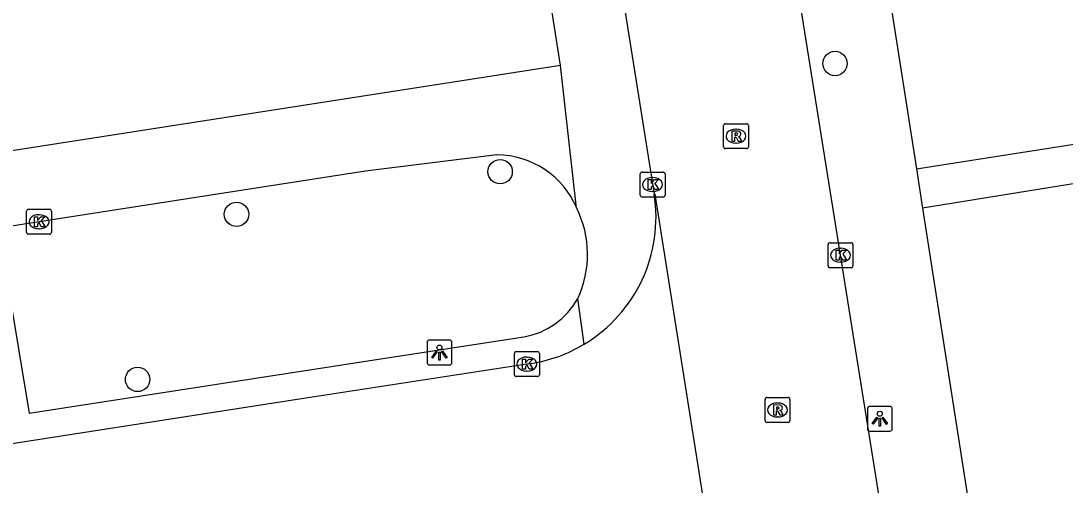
# Model space of a CAD drawing. Extents: x 160077 to 160945, y 386481 to 387498.
# Drawn here: x 160404.32 to 160446.25, y 387410.32 to 387428.94 of the extents above; entities that cross this region are included whole.
import ezdxf

# ---------------------------------------------------------------- set-up
doc = ezdxf.new("R2010")
doc.units = 0
for name, color, linetype in [('IMGEO_Boom', 7, 'Continuous'), ('IMGEO_Kolk', 7, 'Continuous'), ('IMGEO_Lichtpunt', 7, 'Continuous'), ('IMGEO_Rijbaan_lokaal_open', 7, 'Continuous'), ('IMGEO_Rioolput', 7, 'Continuous'), ('IMGEO_Voetpad_open', 7, 'Continuous')]:
    doc.layers.add(name, color=color, linetype=linetype)

msp = doc.modelspace()

# ---------------------------------------------------------------- linework, layer by layer
at = {"layer": 'IMGEO_Boom'}
for centre in [(160437.013, 387427.233), (160423.566, 387422.891), (160412.979, 387421.182), (160409.007, 387414.559)]:
    msp.add_circle(centre, 0.489, dxfattribs=at)
at = {"layer": 'IMGEO_Kolk'}
for p, q in [((160429.188, 387421.949), (160429.188, 387422.801)), ((160429.263, 387422.875), (160430.115, 387422.875)), ((160430.189, 387422.801), (160430.189, 387421.949)), ((160429.676, 387422.655), (160429.701, 387422.655)), ((160429.699, 387422.095), (160429.674, 387422.095)), ((160430.115, 387421.875), (160429.263, 387421.875)), ((160404.548, 387420.459), (160404.548, 387421.311)), ((160404.623, 387421.385), (160405.475, 387421.385)), ((160405.036, 387421.165), (160405.061, 387421.165)), ((160405.549, 387421.311), (160405.549, 387420.459)), ((160405.475, 387420.385), (160404.623, 387420.385)), ((160405.059, 387420.605), (160405.034, 387420.605)), ((160436.731, 387419.116), (160436.731, 387419.968)), ((160436.806, 387420.042), (160437.658, 387420.042)), ((160437.219, 387419.822), (160437.244, 387419.822)), ((160437.732, 387419.968), (160437.732, 387419.116)), ((160437.658, 387419.042), (160436.806, 387419.042)), ((160437.242, 387419.262), (160437.217, 387419.262)), ((160424.139, 387414.749), (160424.139, 387415.601)), ((160424.214, 387415.675), (160425.066, 387415.675)), ((160425.14, 387415.601), (160425.14, 387414.749)), ((160424.627, 387415.455), (160424.652, 387415.455)), ((160424.65, 387414.895), (160424.625, 387414.895)), ((160425.066, 387414.675), (160424.214, 387414.675))]:
    msp.add_line(p, q, dxfattribs=at)
for points in [[(160429.188, 387421.949), (160429.188, 387422.801)], [(160429.263, 387422.875), (160430.115, 387422.875)], [(160430.189, 387422.801), (160430.189, 387421.949)], [(160429.509, 387422.575), (160429.632, 387422.575), (160429.632, 387422.424), (160429.762, 387422.575), (160429.926, 387422.575), (160429.78, 387422.424), (160429.933, 387422.175), (160429.781, 387422.175), (160429.696, 387422.339), (160429.632, 387422.272), (160429.632, 387422.175), (160429.509, 387422.175), (160429.509, 387422.575)], [(160430.115, 387421.875), (160429.263, 387421.875)], [(160404.548, 387420.459), (160404.548, 387421.311)], [(160404.623, 387421.385), (160405.475, 387421.385)], [(160404.869, 387421.085), (160404.992, 387421.085), (160404.992, 387420.934), (160405.122, 387421.085), (160405.286, 387421.085), (160405.14, 387420.934), (160405.293, 387420.685), (160405.141, 387420.685), (160405.056, 387420.849), (160404.992, 387420.782), (160404.992, 387420.685), (160404.869, 387420.685), (160404.869, 387421.085)], [(160405.549, 387421.311), (160405.549, 387420.459)], [(160405.475, 387420.385), (160404.623, 387420.385)], [(160436.731, 387419.116), (160436.731, 387419.968)], [(160436.806, 387420.042), (160437.658, 387420.042)], [(160437.732, 387419.968), (160437.732, 387419.116)], [(160437.052, 387419.742), (160437.175, 387419.742), (160437.175, 387419.591), (160437.305, 387419.742), (160437.469, 387419.742), (160437.323, 387419.591), (160437.476, 387419.342), (160437.324, 387419.342), (160437.239, 387419.506), (160437.175, 387419.439), (160437.175, 387419.342), (160437.052, 387419.342), (160437.052, 387419.742)], [(160437.658, 387419.042), (160436.806, 387419.042)], [(160424.139, 387414.749), (160424.139, 387415.601)], [(160424.214, 387415.675), (160425.066, 387415.675)], [(160425.14, 387415.601), (160425.14, 387414.749)], [(160424.46, 387415.375), (160424.583, 387415.375), (160424.583, 387415.224), (160424.713, 387415.375), (160424.877, 387415.375), (160424.731, 387415.224), (160424.884, 387414.975), (160424.732, 387414.975), (160424.647, 387415.139), (160424.583, 387415.072), (160424.583, 387414.975), (160424.46, 387414.975), (160424.46, 387415.375)], [(160425.066, 387414.675), (160424.214, 387414.675)]]:
    msp.add_lwpolyline(points, dxfattribs=at)
for centre, start, end in [((160429.265, 387422.799), 91.552, 178.448), ((160429.265, 387422.799), 91.552, 178.448), ((160430.113, 387422.799), 1.552, 88.448), ((160430.113, 387422.799), 1.552, 88.448), ((160429.265, 387421.951), 181.552, 268.448), ((160429.265, 387421.951), 181.552, 268.448), ((160430.113, 387421.951), 271.552, 358.448), ((160430.113, 387421.951), 271.552, 358.448), ((160404.625, 387421.309), 91.552, 178.448), ((160404.625, 387421.309), 91.552, 178.448), ((160405.473, 387421.309), 1.552, 88.448), ((160405.473, 387421.309), 1.552, 88.448), ((160404.625, 387420.461), 181.552, 268.448), ((160404.625, 387420.461), 181.552, 268.448), ((160405.473, 387420.461), 271.552, 358.448), ((160405.473, 387420.461), 271.552, 358.448), ((160436.808, 387419.966), 91.552, 178.448), ((160436.808, 387419.966), 91.552, 178.448), ((160437.656, 387419.966), 1.552, 88.448), ((160437.656, 387419.966), 1.552, 88.448), ((160436.808, 387419.118), 181.552, 268.448), ((160436.808, 387419.118), 181.552, 268.448), ((160437.656, 387419.118), 271.552, 358.448), ((160437.656, 387419.118), 271.552, 358.448), ((160424.216, 387415.599), 91.552, 178.448), ((160424.216, 387415.599), 91.552, 178.448), ((160425.064, 387415.599), 1.552, 88.448), ((160425.064, 387415.599), 1.552, 88.448), ((160424.216, 387414.751), 181.552, 268.448), ((160424.216, 387414.751), 181.552, 268.448), ((160425.064, 387414.751), 271.552, 358.448), ((160425.064, 387414.751), 271.552, 358.448)]:
    msp.add_arc(centre, 0.0765, start, end, dxfattribs=at)
for centre, major_axis, ratio, start_param, end_param in [((160429.675, 387422.375), (-0.387, 0.002), 0.722429, 4.712389, 7.853982), ((160429.7, 387422.375), (-0.39, 0.002), 0.717154, 1.570796, 4.712389), ((160405.035, 387420.885), (-0.387, 0.002), 0.722429, 4.712389, 7.853982), ((160405.06, 387420.885), (-0.39, 0.002), 0.717154, 1.570796, 4.712389), ((160437.218, 387419.542), (-0.387, 0.002), 0.722429, 4.712389, 7.853982), ((160437.243, 387419.542), (-0.39, 0.002), 0.717154, 1.570796, 4.712389), ((160424.626, 387415.175), (-0.387, 0.002), 0.722429, 4.712389, 7.853982), ((160424.651, 387415.175), (-0.39, 0.002), 0.717154, 1.570796, 4.712389)]:
    msp.add_ellipse(centre, major_axis=major_axis, ratio=ratio, start_param=start_param, end_param=end_param, dxfattribs=at)
at = {"layer": 'IMGEO_Lichtpunt'}
for p, q in [((160420.63, 387416.041), (160420.63, 387415.234)), ((160420.63, 387416.041), (160420.63, 387415.234)), ((160421.532, 387416.136), (160420.724, 387416.136)), ((160421.532, 387416.136), (160420.724, 387416.136)), ((160421.626, 387415.234), (160421.626, 387416.041)), ((160421.626, 387415.234), (160421.626, 387416.041)), ((160420.724, 387415.14), (160421.532, 387415.14)), ((160420.724, 387415.14), (160421.532, 387415.14)), ((160438.314, 387413.384), (160438.314, 387412.577)), ((160438.314, 387413.384), (160438.314, 387412.577)), ((160439.216, 387413.479), (160438.408, 387413.479)), ((160439.216, 387413.479), (160438.408, 387413.479)), ((160439.31, 387412.577), (160439.31, 387413.384)), ((160439.31, 387412.577), (160439.31, 387413.384)), ((160438.408, 387412.483), (160439.216, 387412.483)), ((160438.408, 387412.483), (160439.216, 387412.483))]:
    msp.add_line(p, q, dxfattribs=at)
for points in [[(160421.004, 387415.705), (160421.043, 387415.677), (160420.855, 387415.415), (160420.817, 387415.442), (160421.004, 387415.705)], [(160421.106, 387415.657), (160421.153, 387415.657), (160421.153, 387415.335), (160421.106, 387415.335), (160421.106, 387415.657)], [(160421.216, 387415.677), (160421.254, 387415.704), (160421.441, 387415.442), (160421.402, 387415.414), (160421.216, 387415.677)], [(160438.688, 387413.048), (160438.727, 387413.02), (160438.539, 387412.758), (160438.501, 387412.785), (160438.688, 387413.048)], [(160438.79, 387413), (160438.837, 387413), (160438.837, 387412.678), (160438.79, 387412.678), (160438.79, 387413)], [(160438.9, 387413.02), (160438.938, 387413.047), (160439.125, 387412.785), (160439.086, 387412.757), (160438.9, 387413.02)]]:
    msp.add_lwpolyline(points, dxfattribs=at)
for centre in [(160421.129, 387415.839), (160438.813, 387413.182)]:
    msp.add_circle(centre, 0.0994, dxfattribs=at)
for centre, start, end in [((160420.724, 387416.041), 90, 180), ((160420.724, 387416.041), 90, 180), ((160421.532, 387416.041), 0, 90), ((160421.532, 387416.041), 0, 90), ((160420.724, 387415.234), 180, 270), ((160420.724, 387415.234), 180, 270), ((160421.532, 387415.234), 270, 0), ((160421.532, 387415.234), 270, 360), ((160438.408, 387413.384), 90, 180), ((160438.408, 387413.384), 90, 180), ((160439.216, 387413.384), 0, 90), ((160439.216, 387413.384), 0, 90), ((160438.408, 387412.577), 180, 270), ((160438.408, 387412.577), 180, 270), ((160439.216, 387412.577), 270, 0), ((160439.216, 387412.577), 270, 360)]:
    msp.add_arc(centre, 0.0946, start, end, dxfattribs=at)
at = {"layer": 'IMGEO_Rijbaan_lokaal_open'}
for points in [[(160425.014, 387451.706), (160429.751, 387421.993)], [(160450.725, 387333.607), (160445.185, 387369.339), (160439.731, 387403.919), (160433.965, 387439.947)], [(160432.676, 387403.453), (160432.722, 387403.493), (160429.785, 387421.987), (160429.751, 387421.993)], [(160424.814, 387415.201), (160415.588, 387413.774), (160377.259, 387407.826), (160350.809, 387403.731)]]:
    msp.add_lwpolyline(points, dxfattribs=at)
for centre, radius, start, end in [((160423.893, 387421.062), 5.931, 300.9546, 9.0335), ((160423.901, 387421.033), 5.903, 278.9024, 301.0379)]:
    msp.add_arc(centre, radius, start, end, dxfattribs=at)
at = {"layer": 'IMGEO_Rioolput'}
for p, q in [((160432.61, 387424.817), (160433.462, 387424.817)), ((160432.535, 387423.891), (160432.535, 387424.743)), ((160433.023, 387424.597), (160433.048, 387424.597)), ((160433.536, 387424.743), (160433.536, 387423.891)), ((160433.046, 387424.037), (160433.021, 387424.037)), ((160433.462, 387423.817), (160432.61, 387423.817)), ((160434.202, 387412.907), (160434.202, 387413.759)), ((160434.277, 387413.833), (160435.129, 387413.833)), ((160434.69, 387413.613), (160434.715, 387413.613)), ((160435.203, 387413.759), (160435.203, 387412.907)), ((160435.129, 387412.833), (160434.277, 387412.833)), ((160434.713, 387413.053), (160434.688, 387413.053))]:
    msp.add_line(p, q, dxfattribs=at)
for points in [[(160432.61, 387424.817), (160433.462, 387424.817)], [(160432.535, 387423.891), (160432.535, 387424.743)], [(160433.124, 387424.515), (160432.872, 387424.517), (160432.872, 387424.117)], [(160433.05, 387424.436), (160432.996, 387424.436), (160432.996, 387424.355)], [(160433.536, 387424.743), (160433.536, 387423.891)], [(160432.872, 387424.117), (160432.996, 387424.117), (160432.996, 387424.279), (160433.007, 387424.279)], [(160432.996, 387424.355), (160433.048, 387424.355)], [(160433.054, 387424.25), (160433.125, 387424.117), (160433.265, 387424.117), (160433.2, 387424.243)], [(160433.462, 387423.817), (160432.61, 387423.817)], [(160434.202, 387412.907), (160434.202, 387413.759)], [(160434.277, 387413.833), (160435.129, 387413.833)], [(160434.791, 387413.531), (160434.539, 387413.533), (160434.539, 387413.133)], [(160435.203, 387413.759), (160435.203, 387412.907)], [(160434.539, 387413.133), (160434.663, 387413.133), (160434.663, 387413.295), (160434.674, 387413.295)], [(160434.717, 387413.452), (160434.663, 387413.452), (160434.663, 387413.371)], [(160434.663, 387413.371), (160434.715, 387413.371)], [(160434.721, 387413.266), (160434.792, 387413.133), (160434.932, 387413.133), (160434.867, 387413.259)], [(160435.129, 387412.833), (160434.277, 387412.833)]]:
    msp.add_lwpolyline(points, dxfattribs=at)
for centre, radius, start, end in [((160432.612, 387424.741), 0.0765, 91.552, 178.448), ((160432.612, 387424.741), 0.0765, 91.552, 178.448), ((160433.46, 387424.741), 0.0765, 1.552, 88.448), ((160433.46, 387424.741), 0.0765, 1.552, 88.448), ((160433.056, 387424.34), 0.0964, 77.0061, 93.1865), ((160433.07, 387424.397), 0.0378, 276.6634, 79.6772), ((160433.123, 387424.405), 0.109, 350.3612, 89.416), ((160433.006, 387424.226), 0.0533, 26.0293, 88.6989), ((160433.032, 387424.544), 0.19, 274.7715, 282.9687), ((160433.121, 387424.405), 0.112, 277.5842, 350.9817), ((160433.105, 387424.19), 0.108, 29.5134, 73.7905), ((160432.612, 387423.893), 0.0765, 181.552, 268.448), ((160432.612, 387423.893), 0.0765, 181.552, 268.448), ((160433.46, 387423.893), 0.0765, 271.552, 358.448), ((160433.46, 387423.893), 0.0765, 271.552, 358.448), ((160434.279, 387413.757), 0.0765, 91.552, 178.448), ((160434.279, 387413.757), 0.0765, 91.552, 178.448), ((160434.79, 387413.421), 0.109, 350.3612, 89.416), ((160435.127, 387413.757), 0.0765, 1.552, 88.448), ((160435.127, 387413.757), 0.0765, 1.552, 88.448), ((160434.673, 387413.242), 0.0533, 26.0293, 88.6989), ((160434.699, 387413.56), 0.19, 274.7715, 282.9687), ((160434.723, 387413.356), 0.0964, 77.0061, 93.1865), ((160434.737, 387413.413), 0.0378, 276.6634, 79.6772), ((160434.788, 387413.421), 0.112, 277.5842, 350.9817), ((160434.772, 387413.206), 0.108, 29.5134, 73.7905), ((160434.279, 387412.909), 0.0765, 181.552, 268.448), ((160434.279, 387412.909), 0.0765, 181.552, 268.448), ((160435.127, 387412.909), 0.0765, 271.552, 358.448), ((160435.127, 387412.909), 0.0765, 271.552, 358.448)]:
    msp.add_arc(centre, radius, start, end, dxfattribs=at)
for centre, major_axis, ratio, start_param, end_param in [((160433.022, 387424.317), (-0.387, 0.002), 0.722429, 4.712389, 7.853982), ((160433.047, 387424.317), (-0.39, 0.002), 0.717154, 1.570796, 4.712389), ((160434.689, 387413.333), (-0.387, 0.002), 0.722429, 4.712389, 7.853982), ((160434.714, 387413.333), (-0.39, 0.002), 0.717154, 1.570796, 4.712389)]:
    msp.add_ellipse(centre, major_axis=major_axis, ratio=ratio, start_param=start_param, end_param=end_param, dxfattribs=at)
at = {"layer": 'IMGEO_Voetpad_open'}
for points in [[(160425.988, 387427.158), (160421.969, 387452.773)], [(160437.638, 387439.901), (160440.28, 387423.011)], [(160425.988, 387427.158), (160402.744, 387423.545)], [(160426.638, 387421.43), (160425.988, 387427.158)], [(160440.28, 387423.011), (160466.781, 387427.157)], [(160464.247, 387425.247), (160440.528, 387421.423)], [(160423.439, 387423.566), (160418.162, 387422.907), (160403.413, 387420.631)], [(160440.28, 387423.011), (160440.528, 387421.423)], [(160440.528, 387421.423), (160454.195, 387334.054)], [(160403.413, 387420.631), (160404.658, 387413.208), (160419.719, 387415.535), (160424.52, 387416.268)], [(160426.944, 387415.975), (160426.68, 387417.803)]]:
    msp.add_lwpolyline(points, dxfattribs=at)
for centre, radius, start, end in [((160423.422, 387420.076), 3.49, 22.8234, 89.7139), ((160422.908, 387419.573), 4.167, 334.8628, 26.4641), ((160424.001, 387419.286), 3.062, 279.7608, 331.0381)]:
    msp.add_arc(centre, radius, start, end, dxfattribs=at)

doc.saveas('drawing.dxf')
